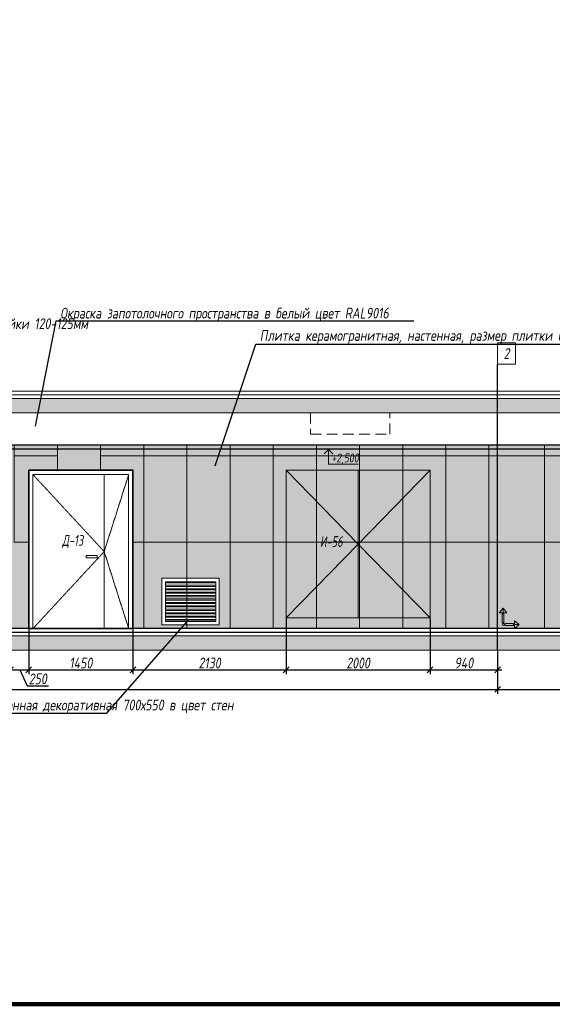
# Model space of a CAD drawing. Header units: millimetres. Extents: x -26897837 to 7466349, y -86687 to 22351.
# Tile 329 of 483: x 168611 to 176016, y -10017 to 3671. Entities that reach past the tile are written whole.
import ezdxf
from ezdxf import colors
from ezdxf.entities.mleader import LeaderData, LeaderLine
from ezdxf.math import Vec2, Vec3

# ---------------------------------------------------------------- set-up
doc = ezdxf.new("R2010")
doc.units = ezdxf.units.MM
for name, pattern in [('( Hidden )', [0.375, 0.25, -0.125]), ('DASHDOT', [25.4, 12.7, -6.35, 0, -6.35]), ('DASHED', [0.75, 0.5, -0.25])]:
    doc.linetypes.add(name, pattern=pattern)
doc.layers.get('Defpoints').update_dxf_attribs({"color": 31})
for name, color, linetype, lineweight in [('A-DETL-GENF', 7, 'Continuous', 5), ('dim_pot', 183, 'Continuous', 9), ('meb', 26, 'Continuous', 15), ('nadpisi_v_tablice', 7, 'Continuous', 9), ('Двери', 7, 'Continuous', 5), ('Отделка стен', 253, 'Continuous', 0)]:
    doc.layers.add(name, color=color, linetype=linetype, lineweight=lineweight)
for name, color, linetype, lineweight, true_color in [('dim_obm', 7, 'Continuous', 9, 0x005700), ('dim_razv', 7, 'DASHDOT', 9, 0x285228), ('pol', 7, 'Continuous', 15, 0x55666d)]:
    doc.layers.add(name, color=color, linetype=linetype, lineweight=lineweight, true_color=true_color)
doc.styles.add('fl_iso paper', font='isocpeur.ttf', dxfattribs={"width": 0.8, "oblique": 10})
doc.styles.add('In tre', font='isocpeur.ttf', dxfattribs={"width": 0.8, "oblique": 10})
doc.dimstyles.new('In tre 1_50', dxfattribs={"dimtxt": 150, "dimasz": 80, "dimexe": 60, "dimexo": 10, "dimgap": 20, "dimtad": 1, "dimdec": 0, "dimrnd": 5, "dimzin": 0, "dimdsep": 46, "dimtxsty": 'fl_iso paper', "dimblk": 'OBLIQUE', "dimcen": 0, "dimdle": 60, "dimadec": 0, "dimazin": 0, "dimtfac": 1, "dimtdec": 0, "dimtofl": 0, "dimtmove": 1, "dimatfit": 1, "dimfxl": 40, "dimtolj": 1, "dimtzin": 0, "dimarcsym": 1})

# ---------------------------------------------------------------- blocks, each defined once
blk = doc.blocks.new('_Oblique')
at = {"color": 0, "linetype": 'ByBlock', "lineweight": -2}
blk.add_line((-0.5, -0.5), (0.5, 0.5), dxfattribs=at)
blk = doc.blocks.new('*D122')
at = {"layer": 'Defpoints', "color": 0, "linetype": 'ByBlock', "transparency": 16777216}
for p in [(153406, -5093), (175256, -5093), (175256, -5639)]:
    blk.add_point(p, dxfattribs=at)
at = {"layer": 'dim_razv', "color": 0, "linetype": 'ByBlock', "lineweight": -2, "transparency": 16777216}
for p, q in [((153406, -5103), (153406, -5699)), ((175256, -5103), (175256, -5699)), ((153346, -5639), (175316, -5639))]:
    blk.add_line(p, q, dxfattribs=at)
at = {"layer": 'dim_razv', "color": 0, "linetype": 'ByBlock', "lineweight": -2, "transparency": 16777216, "xscale": 80, "yscale": 80, "zscale": 80, "rotation": 180}
blk.add_blockref('_Oblique', (153406, -5639), dxfattribs=at)
at = {"layer": 'dim_razv', "color": 0, "linetype": 'ByBlock', "lineweight": -2, "transparency": 16777216, "xscale": 80, "yscale": 80, "zscale": 80}
blk.add_blockref('_Oblique', (175256, -5639), dxfattribs=at)
at = {"layer": 'dim_razv', "color": 0, "linetype": 'ByBlock', "transparency": 16777216, "insert": (164331, -5544), "char_height": 150, "attachment_point": 5, "style": 'fl_iso paper'}
blk.add_mtext('\\A1;21850', dxfattribs=at)
blk = doc.blocks.new('*D123')
at = {"layer": 'Defpoints', "color": 0, "linetype": 'ByBlock', "transparency": 16777216}
for p in [(175256, -5093), (180956, -5093), (180956, -5639)]:
    blk.add_point(p, dxfattribs=at)
at = {"layer": 'dim_razv', "color": 0, "linetype": 'ByBlock', "lineweight": -2, "transparency": 16777216}
for p, q in [((175256, -5103), (175256, -5699)), ((180956, -5103), (180956, -5699)), ((175196, -5639), (181016, -5639))]:
    blk.add_line(p, q, dxfattribs=at)
at = {"layer": 'dim_razv', "color": 0, "linetype": 'ByBlock', "lineweight": -2, "transparency": 16777216, "xscale": 80, "yscale": 80, "zscale": 80, "rotation": 180}
blk.add_blockref('_Oblique', (175256, -5639), dxfattribs=at)
at = {"layer": 'dim_razv', "color": 0, "linetype": 'ByBlock', "lineweight": -2, "transparency": 16777216, "xscale": 80, "yscale": 80, "zscale": 80}
blk.add_blockref('_Oblique', (180956, -5639), dxfattribs=at)
at = {"layer": 'dim_razv', "color": 0, "linetype": 'ByBlock', "transparency": 16777216, "insert": (178106, -5544), "char_height": 150, "attachment_point": 5, "style": 'fl_iso paper'}
blk.add_mtext('\\A1;5700', dxfattribs=at)
blk = doc.blocks.new('*D179')
at = {"layer": 'Defpoints', "color": 0, "linetype": 'ByBlock', "transparency": 16777216}
for p in [(168486, -4643), (168736, -4793), (168736, -5367)]:
    blk.add_point(p, dxfattribs=at)
at = {"layer": 'dim_razv', "color": 0, "linetype": 'ByBlock', "lineweight": -2, "transparency": 16777216}
for p, q in [((168486, -4653), (168486, -5427)), ((168736, -4803), (168736, -5427)), ((168426, -5367), (168796, -5367)), ((168611, -5367), (168715, -5587)), ((168715, -5587), (169010, -5587))]:
    blk.add_line(p, q, dxfattribs=at)
at = {"layer": 'dim_razv', "color": 0, "linetype": 'ByBlock', "lineweight": -2, "transparency": 16777216, "xscale": 80, "yscale": 80, "zscale": 80, "rotation": 180}
blk.add_blockref('_Oblique', (168486, -5367), dxfattribs=at)
at = {"layer": 'dim_razv', "color": 0, "linetype": 'ByBlock', "lineweight": -2, "transparency": 16777216, "xscale": 80, "yscale": 80, "zscale": 80}
blk.add_blockref('_Oblique', (168736, -5367), dxfattribs=at)
at = {"layer": 'dim_razv', "color": 0, "linetype": 'ByBlock', "transparency": 16777216, "insert": (168863, -5492), "char_height": 150, "attachment_point": 5, "style": 'fl_iso paper'}
blk.add_mtext('\\A1;250', dxfattribs=at)
blk = doc.blocks.new('*D180')
at = {"layer": 'Defpoints', "color": 0, "linetype": 'ByBlock', "transparency": 16777216}
for p in [(168736, -4793), (170186, -4793), (170186, -5367)]:
    blk.add_point(p, dxfattribs=at)
at = {"layer": 'dim_razv', "color": 0, "linetype": 'ByBlock', "lineweight": -2, "transparency": 16777216}
for p, q in [((168736, -4803), (168736, -5427)), ((170186, -4803), (170186, -5427)), ((168676, -5367), (170246, -5367))]:
    blk.add_line(p, q, dxfattribs=at)
at = {"layer": 'dim_razv', "color": 0, "linetype": 'ByBlock', "lineweight": -2, "transparency": 16777216, "xscale": 80, "yscale": 80, "zscale": 80, "rotation": 180}
blk.add_blockref('_Oblique', (168736, -5367), dxfattribs=at)
at = {"layer": 'dim_razv', "color": 0, "linetype": 'ByBlock', "lineweight": -2, "transparency": 16777216, "xscale": 80, "yscale": 80, "zscale": 80}
blk.add_blockref('_Oblique', (170186, -5367), dxfattribs=at)
at = {"layer": 'dim_razv', "color": 0, "linetype": 'ByBlock', "transparency": 16777216, "insert": (169461, -5272), "char_height": 150, "attachment_point": 5, "style": 'fl_iso paper'}
blk.add_mtext('\\A1;1450', dxfattribs=at)
blk = doc.blocks.new('*D181')
at = {"layer": 'Defpoints', "color": 0, "linetype": 'ByBlock', "transparency": 16777216}
for p in [(172316, -4643), (170186, -4793), (172316, -5367)]:
    blk.add_point(p, dxfattribs=at)
at = {"layer": 'dim_razv', "color": 0, "linetype": 'ByBlock', "lineweight": -2, "transparency": 16777216}
for p, q in [((172316, -4653), (172316, -5427)), ((170186, -4803), (170186, -5427)), ((170126, -5367), (172376, -5367))]:
    blk.add_line(p, q, dxfattribs=at)
at = {"layer": 'dim_razv', "color": 0, "linetype": 'ByBlock', "lineweight": -2, "transparency": 16777216, "xscale": 80, "yscale": 80, "zscale": 80, "rotation": 180}
blk.add_blockref('_Oblique', (170186, -5367), dxfattribs=at)
at = {"layer": 'dim_razv', "color": 0, "linetype": 'ByBlock', "lineweight": -2, "transparency": 16777216, "xscale": 80, "yscale": 80, "zscale": 80}
blk.add_blockref('_Oblique', (172316, -5367), dxfattribs=at)
at = {"layer": 'dim_razv', "color": 0, "linetype": 'ByBlock', "transparency": 16777216, "insert": (171251, -5272), "char_height": 150, "attachment_point": 5, "style": 'fl_iso paper'}
blk.add_mtext('\\A1;2130', dxfattribs=at)
blk = doc.blocks.new('*D182')
at = {"layer": 'Defpoints', "color": 0, "linetype": 'ByBlock', "transparency": 16777216}
for p in [(172316, -4643), (174316, -4643), (174316, -5367)]:
    blk.add_point(p, dxfattribs=at)
at = {"layer": 'dim_razv', "color": 0, "linetype": 'ByBlock', "lineweight": -2, "transparency": 16777216}
for p, q in [((172316, -4653), (172316, -5427)), ((174316, -4653), (174316, -5427)), ((172256, -5367), (174376, -5367))]:
    blk.add_line(p, q, dxfattribs=at)
at = {"layer": 'dim_razv', "color": 0, "linetype": 'ByBlock', "lineweight": -2, "transparency": 16777216, "xscale": 80, "yscale": 80, "zscale": 80, "rotation": 180}
blk.add_blockref('_Oblique', (172316, -5367), dxfattribs=at)
at = {"layer": 'dim_razv', "color": 0, "linetype": 'ByBlock', "lineweight": -2, "transparency": 16777216, "xscale": 80, "yscale": 80, "zscale": 80}
blk.add_blockref('_Oblique', (174316, -5367), dxfattribs=at)
at = {"layer": 'dim_razv', "color": 0, "linetype": 'ByBlock', "transparency": 16777216, "insert": (173316, -5272), "char_height": 150, "attachment_point": 5, "style": 'fl_iso paper'}
blk.add_mtext('\\A1;2000', dxfattribs=at)
blk = doc.blocks.new('*D183')
at = {"layer": 'Defpoints', "color": 0, "linetype": 'ByBlock', "transparency": 16777216}
for p in [(174316, -4643), (175256, -5093), (175256, -5367)]:
    blk.add_point(p, dxfattribs=at)
at = {"layer": 'dim_razv', "color": 0, "linetype": 'ByBlock', "lineweight": -2, "transparency": 16777216}
for p, q in [((174316, -4653), (174316, -5427)), ((175256, -5103), (175256, -5427)), ((174256, -5367), (175316, -5367))]:
    blk.add_line(p, q, dxfattribs=at)
at = {"layer": 'dim_razv', "color": 0, "linetype": 'ByBlock', "lineweight": -2, "transparency": 16777216, "xscale": 80, "yscale": 80, "zscale": 80, "rotation": 180}
blk.add_blockref('_Oblique', (174316, -5367), dxfattribs=at)
at = {"layer": 'dim_razv', "color": 0, "linetype": 'ByBlock', "lineweight": -2, "transparency": 16777216, "xscale": 80, "yscale": 80, "zscale": 80}
blk.add_blockref('_Oblique', (175256, -5367), dxfattribs=at)
at = {"layer": 'dim_razv', "color": 0, "linetype": 'ByBlock', "transparency": 16777216, "insert": (174786, -5272), "char_height": 150, "attachment_point": 5, "style": 'fl_iso paper'}
blk.add_mtext('\\A1;940', dxfattribs=at)
blk = doc.blocks.new('1')
at = {"layer": 'pol', "linetype": 'ByBlock'}
h = blk.add_hatch(color=1, dxfattribs=at)
h.paths.add_polyline_path([(35776, 73135), (35803, 73135), (35803, 73259), (35776, 73259)])
h.paths.add_polyline_path([(35790, 73275), (35843, 73275), (35790, 73338)])
h.paths.add_polyline_path([(35790, 73275), (35736, 73275), (35790, 73338)])
edge = h.paths.add_edge_path()
edge.add_arc((35790, 73111), 13.4, 0, 360)
h = blk.add_hatch(color=1, dxfattribs=at)
h.paths.add_polyline_path([(35813, 73097), (35813, 73124), (35937, 73124), (35937, 73097)])
h.paths.add_polyline_path([(35952, 73111), (35952, 73164), (36016, 73111)])
h.paths.add_polyline_path([(35952, 73111), (35952, 73057), (36016, 73111)])
at = {"layer": 'pol', "color": 1, "linetype": 'ByBlock'}
for points in [[(35790, 73275), (35736, 73275), (35790, 73338), (35790, 73275)], [(35790, 73275), (35843, 73275), (35790, 73338), (35790, 73275)], [(35952, 73111), (35952, 73164), (36016, 73111), (35952, 73111)], [(35952, 73111), (35952, 73057), (36016, 73111), (35952, 73111)]]:
    blk.add_lwpolyline(points, dxfattribs=at)
for points in [[(35776, 73135), (35803, 73135), (35803, 73259), (35776, 73259)], [(35813, 73097), (35813, 73124), (35937, 73124), (35937, 73097)]]:
    blk.add_lwpolyline(points, close=True, dxfattribs=at)
blk.add_circle((35790, 73111), 13.4, dxfattribs=at)

msp = doc.modelspace()

# ---------------------------------------------------------------- hatches: boundary and pattern name
at = {"layer": 'A-DETL-GENF'}
h = msp.add_hatch(dxfattribs=at)
h.set_pattern_fill('ANSI35', color=256, scale=20, style=0)
h.paths.add_polyline_path([(253226, -1792.9), (253226, -1592.9), (152547.4, -1592.9), (152547.4, -1792.9)])
h.paths.add_polyline_path([(260386, -4892.9), (260386, -5092.9), (310754.9, -5092.9), (310754.9, -4892.9)])
h.paths.add_polyline_path([(253226, -5092.9), (253226, -4892.9), (152547.4, -4892.9), (152547.4, -5092.9)])
at = {"layer": 'dim_obm'}
msp.add_hatch(color=256, dxfattribs=at).paths.add_polyline_path([(172974.1, -2360.9), (172906, -2292.9), (172838, -2360.9), (172849.5, -2372.5), (172906, -2316), (172962.5, -2372.5)], flags=0)
at = {"layer": 'dim_razv', "true_color": 0xeceae4, "transparency": 33554687}
h = msp.add_hatch(dxfattribs=at)
h.set_pattern_fill('AR-SAND', color=254, scale=3, angle=315)
h.set_pattern_definition([(352.5, (120932.77, 10341.21), (100.42605, 107.214405), [0, -115.824, 0, -129.54, 0, -123.825]), (322.5, (120932.77, 10341.21), (247.41986, 56.70328), [0, -62.484, 0, -104.394, 0, -40.005]), (282.5, (120866.5, 10407.49), (168.09969, -167.48995), [0, -38.1, 0, -137.16, 0, -179.07]), (272.5, (120866.5, 10407.49), (209.26523, -114.68433), [0, -19.05, 0, -89.916, 0, -102.87])])
h.paths.add_polyline_path([(153406, -2242.9), (153686, -2242.9), (153686, -4792.9), (153406, -4792.9)])
h.paths.add_polyline_path([(154736, -4792.9), (154736, -2242.9), (161596, -2242.9), (161596, -4792.9), (156686, -4792.9), (156686, -2592.9), (155236, -2592.9), (155236, -4792.9)])
h.paths.add_polyline_path([(156936, -4742.9), (157736, -4742.9), (157736, -4092.9), (156936, -4092.9)], flags=16)
h.paths.add_polyline_path([(163296, -4792.9), (163296, -2242.9), (191086, -2242.9), (191086, -4792.9), (170186, -4792.9), (170186, -2592.9), (168736, -2592.9), (168736, -4792.9), (165916, -4792.9), (165916, -2612.9), (163956, -2612.9), (163956, -4792.9)])
h.paths.add_polyline_path([(170586, -4742.9), (171386, -4742.9), (171386, -4092.9), (170586, -4092.9)], flags=16)
h.paths.add_polyline_path([(192596, -4792.9), (192596, -2592.9), (191086, -2592.9), (191086, -2242.9), (193191, -2242.9), (193191, -4792.9)])
h.paths.add_polyline_path([(194891, -4792.9), (194891, -2242.9), (206566, -2242.9), (206566, -4792.9), (206166, -4792.9), (206166, -2592.9), (204716, -2592.9), (204716, -4792.9), (197446, -4792.9), (197446, -2612.9), (195486, -2612.9), (195486, -4792.9)])
h.paths.add_polyline_path([(203611, -4742.9), (204411, -4742.9), (204411, -4092.9), (203611, -4092.9)], flags=16)
h.paths.add_polyline_path([(207616, -2242.9), (209226, -2242.9), (209226, -4792.9), (207616, -4792.9)])
h.paths.add_polyline_path([(210276, -2242.9), (210436, -2242.9), (210436, -4792.9), (210276, -4792.9)])
h.paths.add_polyline_path([(211486, -2242.9), (215566, -2242.9), (215566, -4792.9), (211486, -4792.9)])
h.paths.add_polyline_path([(216616, -2242.9), (228476, -2242.9), (228476, -4792.9), (216616, -4792.9)])
h.paths.add_polyline_path([(218226, -3362.9), (218976, -3362.9), (218976, -4712.9), (218226, -4712.9)], flags=16)
h.paths.add_polyline_path([(229526, -2242.9), (235726, -2242.9), (235726, -4792.9), (229526, -4792.9)])
h.paths.add_polyline_path([(231061, -3362.9), (231811, -3362.9), (231811, -4712.9), (231061, -4712.9)], flags=16)
h.paths.add_polyline_path([(236776, -4792.9), (245836, -4792.9), (245836, -2242.9), (236776, -2242.9)])
h.paths.add_polyline_path([(246886, -2242.9), (248546, -2242.9), (248546, -4792.9), (246886, -4792.9)])
h.paths.add_polyline_path([(249596, -4792.9), (249596, -2242.9), (252956, -2242.9), (252956, -2292.9), (253226, -2292.9), (253226, -1293.9), (260386, -1293.9), (260386, -2292.9), (260656, -2292.9), (260656, -2242.9), (261746, -2242.9), (261746, -4792.9)])
h.paths.add_polyline_path([(251521, -3362.9), (252271, -3362.9), (252271, -4712.9), (251521, -4712.9)], flags=16)
h.paths.add_polyline_path([(262796, -2242.9), (265136, -2242.9), (265136, -4792.9), (262796, -4792.9)])
h.paths.add_polyline_path([(266186, -2242.9), (270836, -2242.9), (270836, -4792.9), (266186, -4792.9)])
h.paths.add_polyline_path([(267181.5, -3362.9), (267931.5, -3362.9), (267931.5, -4712.9), (267181.5, -4712.9)], flags=16)
h.paths.add_polyline_path([(271886, -2242.9), (275986, -2242.9), (275986, -4792.9), (271886, -4792.9)])
h.paths.add_polyline_path([(277036, -2242.9), (285161, -2242.9), (285161, -4792.9), (277036, -4792.9)])
h.paths.add_polyline_path([(282406.3, -3362.9), (283156.3, -3362.9), (283156.3, -4712.9), (282406.3, -4712.9)], flags=16)
h.paths.add_polyline_path([(286211, -2242.9), (292786, -2242.9), (292786, -4792.9), (286211, -4792.9)])
h.paths.add_polyline_path([(290581.3, -3362.9), (291331.3, -3362.9), (291331.3, -4712.9), (290581.3, -4712.9)], flags=16)
h.paths.add_polyline_path([(293836, -2242.9), (296236, -2242.9), (296236, -4792.9), (293836, -4792.9)])
h.paths.add_polyline_path([(297286, -2242.9), (304516, -2242.9), (304516, -4792.9), (297286, -4792.9)])
h.paths.add_polyline_path([(305566, -2242.9), (306096, -2242.9), (306096, -4792.9), (305566, -4792.9)])
h.paths.add_polyline_path([(307146, -2242.9), (310246, -2242.9), (310246, -4792.9), (307146, -4792.9)])
at = {"layer": 'dim_razv', "true_color": 0xcccccc}
h = msp.add_hatch(dxfattribs=at)
h.set_pattern_fill('AR-SAND', color=254, scale=3, angle=315)
h.set_pattern_definition([(352.5, (48809.76, -15931.53), (100.42605, 107.2144), [0, -115.824, 0, -129.54, 0, -123.825]), (322.5, (48809.76, -15931.53), (247.41986, 56.70328), [0, -62.484, 0, -104.394, 0, -40.005]), (282.5, (48743.49, -15865.26), (168.0997, -167.48995), [0, -38.1, 0, -137.16, 0, -179.07]), (272.5, (48743.49, -15865.26), (209.26523, -114.68433), [0, -19.05, 0, -89.916, 0, -102.87])])
h.paths.add_polyline_path([(169686.9, -3777.9), (169536.9, -3777.9), (169536.9, -3807.9), (169686.9, -3807.9)])
at = {"layer": 'meb', "lineweight": 13, "transparency": 33554687}
h = msp.add_hatch(dxfattribs=at)
h.set_pattern_fill('ANSI32', color=256, scale=5, angle=135)
h.set_pattern_definition([(180, (-62426.067, -1492.53), (-4e-15, -47.625), []), (180, (-62441.94, -1476.656), (-4e-15, -47.625), [])])
h.paths.add_polyline_path([(170636, -4692.9), (171336, -4692.9), (171336, -4142.9), (170636, -4142.9)])

# ---------------------------------------------------------------- linework, layer by layer
at = {"lineweight": 30}
for points in [[(175256, -5092.9), (175256, -1119.3)], [(252956, -2242.9), (153406, -2242.9), (153406, -2292.9), (252956, -2292.9)], [(253226, -4792.9), (153406, -4792.9)], [(153406, -4842.9), (253226, -4842.9)]]:
    msp.add_lwpolyline(points, dxfattribs=at)
at = {"lineweight": 13}
for points in [[(253226, -1492.9), (152547.4, -1492.9), (152547.4, -1542.9), (253226, -1542.9)], [(253226, -1592.9), (152547.4, -1592.9), (152547.4, -1542.9), (253226, -1542.9)], [(253226, -1592.9), (152547.4, -1592.9), (152547.4, -1792.9), (253226, -1792.9)], [(172316, -2592.9), (173316, -3617.9), (172316, -4642.9)], [(173316, -2592.9), (173316, -4642.9)], [(174316, -2592.9), (173316, -3617.9), (174316, -4642.9)], [(169786, -2652.9), (169786, -4792.9)], [(253226, -4892.9), (152547.4, -4892.9), (152547.4, -4842.9), (153206, -4842.9)], [(253226, -4892.9), (152547.4, -4892.9), (152547.4, -5092.9), (253226, -5092.9)], [(153406, -4842.9), (253226, -4842.9)]]:
    msp.add_lwpolyline(points, dxfattribs=at)
at = {"color": 8, "linetype": 'DASHED', "lineweight": 0, "ltscale": 300}
msp.add_lwpolyline([(172656, -1792.9), (172656, -2092.9), (173756, -2092.9), (173756, -1792.9), (172656, -1792.9)], close=True, dxfattribs=at)
at = {"lineweight": 0}
msp.add_lwpolyline([(163296, -4792.9), (163296, -2242.9), (191086, -2242.9), (191086, -4792.9), (170186, -4792.9), (170186, -2592.9), (168736, -2592.9), (168736, -4792.9), (165916, -4792.9), (165916, -2612.9), (163956, -2612.9), (163956, -4792.9)], close=True, dxfattribs=at)
at = {"lineweight": 35}
msp.add_lwpolyline([(168736, -2592.9), (170186, -2592.9), (170186, -4792.9), (168736, -4792.9)], close=True, dxfattribs=at)
at = {"lineweight": 13}
for points in [[(172316, -4642.9), (172316, -2592.9), (174316, -2592.9), (174316, -4642.9)], [(168796, -2652.9), (170126, -2652.9), (170126, -4792.9), (168796, -4792.9)], [(169686.9, -3777.9), (169536.9, -3777.9), (169536.9, -3807.9), (169686.9, -3807.9)], [(170586, -4742.9), (171386, -4742.9), (171386, -4092.9), (170586, -4092.9)], [(170636, -4692.9), (171336, -4692.9), (171336, -4142.9), (170636, -4142.9)]]:
    msp.add_lwpolyline(points, close=True, dxfattribs=at)
at = {"linetype": '( Hidden )', "lineweight": 13, "ltscale": 10}
for points in [[(168796, -2652.9), (169786, -3722.9), (168796, -4792.9)], [(170126, -2652.9), (169786, -3722.9), (170126, -4792.9)]]:
    msp.add_lwpolyline(points, dxfattribs=at)
at = {"layer": 'Defpoints', "color": 1, "lineweight": 100}
msp.add_lwpolyline([(145825.4, -10016.5), (315237.4, -10016.5), (315237.4, 17359), (145825.4, 17359)], close=True, dxfattribs=at)
at = {"layer": 'Defpoints', "color": 8, "linetype": 'DASHED', "lineweight": 0, "ltscale": 300}
msp.add_lwpolyline([(170586, -4742.9), (171386, -4742.9), (171386, -4092.9), (170586, -4092.9)], close=True, dxfattribs=at)
at = {"layer": 'dim_obm'}
msp.add_lwpolyline([(172906, -2292.9), (172906, -2372.9), (172906, -2508.4), (173317, -2508.4)], dxfattribs=at)
at = {"layer": 'dim_pot', "color": 10, "lineweight": 0}
msp.add_lwpolyline([(175256, -819.3), (175506, -819.3), (175506, -1119.3), (175256, -1119.3)], close=True, dxfattribs=at)
at = {"layer": 'Отделка стен', "transparency": 33554687}
for points in [[(169136, -2592.9), (169136, -2242.9), (168536, -2242.9), (168536, -2392.9), (168886, -2392.9)], [(169736, -2592.9), (169736, -2242.9), (169136, -2242.9), (169136, -2592.9)], [(170336, -2392.9), (170336, -2242.9), (169736, -2242.9), (169736, -2592.9)], [(169136, -2392.9), (168536, -2392.9), (168536, -3592.9), (168736, -3592.9)]]:
    msp.add_lwpolyline(points, dxfattribs=at)
for points in [[(169736, -2242.9), (169736, -2392.9), (170336, -2392.9), (170336, -2242.9)], [(170336, -2242.9), (170336, -2392.9), (170936, -2392.9), (170936, -2242.9)], [(170936, -2242.9), (170936, -2392.9), (171536, -2392.9), (171536, -2242.9)], [(171536, -2242.9), (171536, -2392.9), (172136, -2392.9), (172136, -2242.9)], [(172136, -2242.9), (172136, -2392.9), (172736, -2392.9), (172736, -2242.9)], [(172736, -2242.9), (172736, -2392.9), (173336, -2392.9), (173336, -2242.9)], [(173336, -2242.9), (173336, -2392.9), (173936, -2392.9), (173936, -2242.9)], [(173936, -2242.9), (173936, -2392.9), (174536, -2392.9), (174536, -2242.9)], [(174536, -2242.9), (174536, -2392.9), (175136, -2392.9), (175136, -2242.9)], [(175136, -2242.9), (175136, -2392.9), (175906, -2392.9), (175906, -2242.9)], [(175906, -2242.9), (175906, -2392.9), (176506, -2392.9), (176506, -2242.9)], [(170336, -2392.9), (170336, -3592.9), (170936, -3592.9), (170936, -2392.9)], [(170936, -2392.9), (170936, -3592.9), (171536, -3592.9), (171536, -2392.9)], [(171536, -2392.9), (171536, -3592.9), (172136, -3592.9), (172136, -2392.9)], [(172136, -2392.9), (172136, -3592.9), (172736, -3592.9), (172736, -2392.9)], [(172736, -2392.9), (172736, -3592.9), (173336, -3592.9), (173336, -2392.9)], [(173336, -2392.9), (173336, -3592.9), (173936, -3592.9), (173936, -2392.9)], [(173936, -2392.9), (173936, -3592.9), (174536, -3592.9), (174536, -2392.9)], [(174536, -2392.9), (174536, -3592.9), (175136, -3592.9), (175136, -2392.9)], [(175136, -2392.9), (175136, -3592.9), (175906, -3592.9), (175906, -2392.9)], [(175906, -2392.9), (175906, -3592.9), (176506, -3592.9), (176506, -2392.9)], [(170186, -3592.9), (170186, -4792.9), (170336, -4792.9), (170336, -3592.9)], [(170336, -3592.9), (170336, -4792.9), (170936, -4792.9), (170936, -3592.9)], [(170936, -3592.9), (170936, -4792.9), (171536, -4792.9), (171536, -3592.9)], [(171536, -3592.9), (171536, -4792.9), (172136, -4792.9), (172136, -3592.9)], [(172136, -3592.9), (172136, -4792.9), (172736, -4792.9), (172736, -3592.9)], [(172736, -3592.9), (172736, -4792.9), (173336, -4792.9), (173336, -3592.9)], [(173336, -3592.9), (173336, -4792.9), (173936, -4792.9), (173936, -3592.9)], [(173936, -3592.9), (173936, -4792.9), (174536, -4792.9), (174536, -3592.9)], [(174536, -3592.9), (174536, -4792.9), (175136, -4792.9), (175136, -3592.9)], [(175136, -3592.9), (175136, -4792.9), (175906, -4792.9), (175906, -3592.9)], [(175906, -3592.9), (175906, -4792.9), (176506, -4792.9), (176506, -3592.9)]]:
    msp.add_lwpolyline(points, close=True, dxfattribs=at)

# ---------------------------------------------------------------- block references
at = {"linetype": 'ByBlock', "xscale": 0.9938708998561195, "yscale": 0.9938708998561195, "zscale": 0.9938708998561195}
msp.add_blockref('1', (139760.7, -77399.2), dxfattribs=at)

# ---------------------------------------------------------------- texts
at = {"layer": 'dim_obm', "insert": (172944.4, -2359.2), "char_height": 125, "attachment_point": 1, "line_spacing_factor": 0.666667, "style": 'fl_iso paper'}
msp.add_mtext('+2,500', dxfattribs=at)
at = {"layer": 'dim_pot', "color": 10, "lineweight": 0, "insert": (175381, -969.3), "char_height": 150, "attachment_point": 5, "style": 'fl_iso paper'}
msp.add_mtext_dynamic_manual_height_columns('2', width=190.261, gutter_width=1350, heights=[0], dxfattribs=at)
at = {"layer": 'nadpisi_v_tablice', "lineweight": 18, "attachment_point": 1, "style": 'fl_iso paper'}
for s, insert, char_height, width in [('\\pi1232.9;Условные обозначения систем ОВиК', (110923.7, -1449.4), 400, 9720.362), ('\\pi1853.2;Обозначение \\P\\pi1685.2;и изображение', (108648.8, -2794.1), 300, 5595.365)]:
    msp.add_mtext(s, dxfattribs=dict(at, insert=insert, char_height=char_height, width=width))
at = {"layer": 'Двери', "lineweight": 0, "char_height": 150, "attachment_point": 5, "style": 'fl_iso paper'}
for s, insert in [('{\\W0.7;Д-13}', (169347.6, -3583.5)), ('{\\W0.7;И-56}', (172943.2, -3583.5))]:
    msp.add_mtext_dynamic_manual_height_columns(s, width=190.261, gutter_width=1350, heights=[0], dxfattribs=dict(at, insert=insert))

# ---------------------------------------------------------------- dimensions: what is measured, and where the dimension line sits
at = {"layer": 'dim_razv', "linetype": 'ByBlock'}
dim = msp.add_linear_dim(base=(168736, -5367.1), p1=(168486, -4642.9), p2=(168736, -4792.9), dimstyle='In tre 1_50', dxfattribs=at)
dim.commit()
dim.dimension.update_dxf_attribs({"geometry": '*D179', "text_midpoint": (168735.4, -5587.1), "dimtype": 160})
for base, p1, p2, picture, middle in [((172316, -5367.1), (170186, -4792.9), (172316, -4642.9), '*D181', (171251, -5272.1)), ((174316, -5367.1), (172316, -4642.9), (174316, -4642.9), '*D182', (173316, -5272.1)), ((175256, -5367.1), (174316, -4642.9), (175256, -5092.9), '*D183', (174786, -5272.1)), ((170186, -5367.1), (168736, -4792.9), (170186, -4792.9), '*D180', (169461, -5272.1)), ((175256, -5639.1), (153406, -5092.9), (175256, -5092.9), '*D122', (164331, -5544.1)), ((180956, -5639.1), (175256, -5092.9), (180956, -5092.9), '*D123', (178106, -5544.1))]:
    dim = msp.add_linear_dim(base=base, p1=p1, p2=p2, dimstyle='In tre 1_50', dxfattribs=at)
    dim.commit()
    dim.dimension.update_dxf_attribs({"geometry": picture, "text_midpoint": middle})

# ---------------------------------------------------------------- leaders
at = {"layer": 'dim_razv', "color": 0, "linetype": 'ByBlock'}
ml = msp.add_multileader_mtext('Standard', dxfattribs=at)
ml.set_content('Потолок подвесной, реечный\\Pрейка 50х50 белого цвета, шаг рейки 120-125мм', style='In tre')
ml.set_leader_properties()
ml.build(insert=Vec2(0, 0))
ml.multileader.update_dxf_attribs({"text_left_attachment_type": 6, "text_right_attachment_type": 6, "dogleg_length": 1, "arrow_head_size": 0, "scale": 50})
ctx = ml.context
ctx.base_point, ctx.scale, ctx.char_height, ctx.arrow_head_size, ctx.landing_gap_size, ctx.plane_origin = Vec3(165834, -424.7), 50, 150, 0, 4.5, Vec3(174381.1, -2219.3)
ctx.left_attachment, ctx.right_attachment = 6, 6
notes = []
notes.append((ctx, [(0, (1, 1, 0), (168085.9, -424.7), (-1, 0), 50, [(1, [(168268.7, -2242.9)], 0, [])])]))
ctx.mtext.insert, ctx.mtext.width, ctx.mtext.defined_height, ctx.mtext.flow_direction = Vec3(165838.5, -229.7), 2509.515, 696.6, 5
ml = msp.add_multileader_mtext('Standard', dxfattribs=at)
ml.set_content('Окраска запотолочного пространства в белый цвет RAL9016', style='In tre')
ml.set_leader_properties()
ml.build(insert=Vec2(0, 0))
ml.multileader.update_dxf_attribs({"text_left_attachment_type": 6, "text_right_attachment_type": 6, "dogleg_length": 1, "arrow_head_size": 0, "scale": 50})
ctx = ml.context
ctx.base_point, ctx.scale, ctx.char_height, ctx.arrow_head_size, ctx.landing_gap_size, ctx.plane_origin = Vec3(169169.7, -513.2), 50, 150, 0, 4.5, Vec3(174004.3, -4203.8)
ctx.left_attachment, ctx.right_attachment = 6, 6
notes.append((ctx, [(0, (1, 1, 0), (169119.7, -513.2), (1, 0), 50, [(0, [(168829.4, -1980.7)], 0, [])])]))
ctx.mtext.insert, ctx.mtext.width, ctx.mtext.flow_direction = Vec3(169174.2, -333.2), 3148.852, 5
ml = msp.add_multileader_mtext('Standard', dxfattribs=at)
ml.set_content('Решетка вентиляционная декоративная 850х400 в цвет стен', style='In tre')
ml.set_leader_properties()
ml.build(insert=Vec2(0, 0))
ml.multileader.update_dxf_attribs({"text_left_attachment_type": 6, "text_right_attachment_type": 6, "dogleg_length": 1, "arrow_head_size": 0, "scale": 50})
ctx = ml.context
ctx.base_point, ctx.scale, ctx.char_height, ctx.arrow_head_size, ctx.landing_gap_size, ctx.plane_origin = Vec3(159670.8, -762.6), 50, 150, 0, 4.5, Vec3(169161.1, -2850.3)
ctx.left_attachment, ctx.right_attachment = 6, 6
notes.append((ctx, [(0, (1, 1, 0), (162578.1, -762.6), (-1, 0), 50, [(1, [(162936, -2092.9)], 0, [])])]))
ctx.mtext.insert, ctx.mtext.width, ctx.mtext.defined_height, ctx.mtext.flow_direction = Vec3(159675.3, -567.6), 2996.732, 696.6, 5
ml = msp.add_multileader_mtext('Standard', dxfattribs=at)
ml.set_content('Плитка керамогранитная, настенная, размер плитки 600х1200мм, расположить вертикально', style='In tre')
ml.set_leader_properties()
ml.build(insert=Vec2(0, 0))
ml.multileader.update_dxf_attribs({"text_left_attachment_type": 6, "text_right_attachment_type": 6, "dogleg_length": 1, "arrow_head_size": 0, "scale": 50})
ctx = ml.context
ctx.base_point, ctx.scale, ctx.char_height, ctx.arrow_head_size, ctx.landing_gap_size, ctx.plane_origin = Vec3(171944.9, -838.4), 50, 150, 0, 4.5, Vec3(173859, -958.9)
ctx.left_attachment, ctx.right_attachment = 6, 6
notes.append((ctx, [(1, (1, 1, 0), (171894.9, -838.4), (1, 0), 50, [(1, [(171327.7, -2532.3)], 0, [])])]))
ctx.mtext.insert, ctx.mtext.width, ctx.mtext.defined_height, ctx.mtext.flow_direction = Vec3(171949.4, -643.4), 3060.297, 696.6, 5
ml = msp.add_multileader_mtext('Standard', dxfattribs=at)
ml.set_content('Решетка вентиляционная декоративная 700х550 в цвет стен', style='In tre')
ml.set_leader_properties()
ml.build(insert=Vec2(0, 0))
ml.multileader.update_dxf_attribs({"text_left_attachment_type": 6, "text_right_attachment_type": 6, "dogleg_length": 1, "arrow_head_size": 0, "scale": 50})
ctx = ml.context
ctx.base_point, ctx.scale, ctx.char_height, ctx.arrow_head_size, ctx.landing_gap_size, ctx.plane_origin = Vec3(153211.1, -5975.2), 50, 150, 0, 4.5, Vec3(162642.7, -7769.7)
ctx.left_attachment, ctx.right_attachment = 6, 6
notes.append((ctx, [(0, (1, 1, 0), (156106.4, -5975.2), (-1, 0), 50, [(1, [(157181, -4692.9)], 0, [])])]))
ctx.mtext.insert, ctx.mtext.width, ctx.mtext.defined_height, ctx.mtext.flow_direction = Vec3(153215.6, -5780.2), 2949.976, 696.6, 5
ml = msp.add_multileader_mtext('Standard', dxfattribs=at)
ml.set_content('Зеркало на стене, выполнить в один уровень с отделкой стен', style='In tre')
ml.set_leader_properties()
ml.build(insert=Vec2(0, 0))
ml.multileader.update_dxf_attribs({"text_left_attachment_type": 6, "text_right_attachment_type": 6, "dogleg_length": 1, "arrow_head_size": 0, "scale": 50})
ctx = ml.context
ctx.base_point, ctx.scale, ctx.char_height, ctx.arrow_head_size, ctx.landing_gap_size, ctx.plane_origin = Vec3(158376.6, -5975.2), 50, 150, 0, 4.5, Vec3(167928.6, -7769.7)
ctx.left_attachment, ctx.right_attachment = 6, 6
notes.append((ctx, [(0, (1, 1, 0), (161299.2, -5975.2), (-1, 0), 50, [(1, [(162466.9, -4692.9)], 0, [])])]))
ctx.mtext.insert, ctx.mtext.width, ctx.mtext.defined_height, ctx.mtext.flow_direction = Vec3(158381.1, -5780.2), 3043.138, 696.6, 5
ml = msp.add_multileader_mtext('Standard', dxfattribs=at)
ml.set_content('Решетка вентиляционная декоративная 700х550 в цвет стен', style='In tre')
ml.set_leader_properties()
ml.build(insert=Vec2(0, 0))
ml.multileader.update_dxf_attribs({"text_left_attachment_type": 6, "text_right_attachment_type": 6, "dogleg_length": 1, "arrow_head_size": 0, "scale": 50})
ctx = ml.context
ctx.base_point, ctx.scale, ctx.char_height, ctx.arrow_head_size, ctx.landing_gap_size, ctx.plane_origin = Vec3(166917.5, -5975.2), 50, 150, 0, 4.5, Vec3(176395.8, -7769.7)
ctx.left_attachment, ctx.right_attachment = 6, 6
notes.append((ctx, [(0, (1, 1, 0), (169812.8, -5975.2), (-1, 0), 50, [(1, [(170934.2, -4692.9)], 0, [])])]))
ctx.mtext.insert, ctx.mtext.width, ctx.mtext.defined_height, ctx.mtext.flow_direction = Vec3(166922, -5780.2), 2996.732, 696.6, 5
for ctx, leaders in notes:
    for number, flags, end, landing, length, lines in leaders:
        leader = LeaderData()
        leader.index, (leader.has_last_leader_line, leader.has_dogleg_vector, leader.attachment_direction) = number, flags
        leader.last_leader_point, leader.dogleg_vector, leader.dogleg_length = Vec3(end), Vec3(landing), length
        for number, points, colour, breaks in lines:
            line = LeaderLine()
            line.index, line.vertices, line.color, line.breaks = number, Vec3.list(points), colors.encode_raw_color(colour), breaks
            leader.lines.append(line)
        ctx.leaders.append(leader)

doc.saveas('drawing.dxf')
